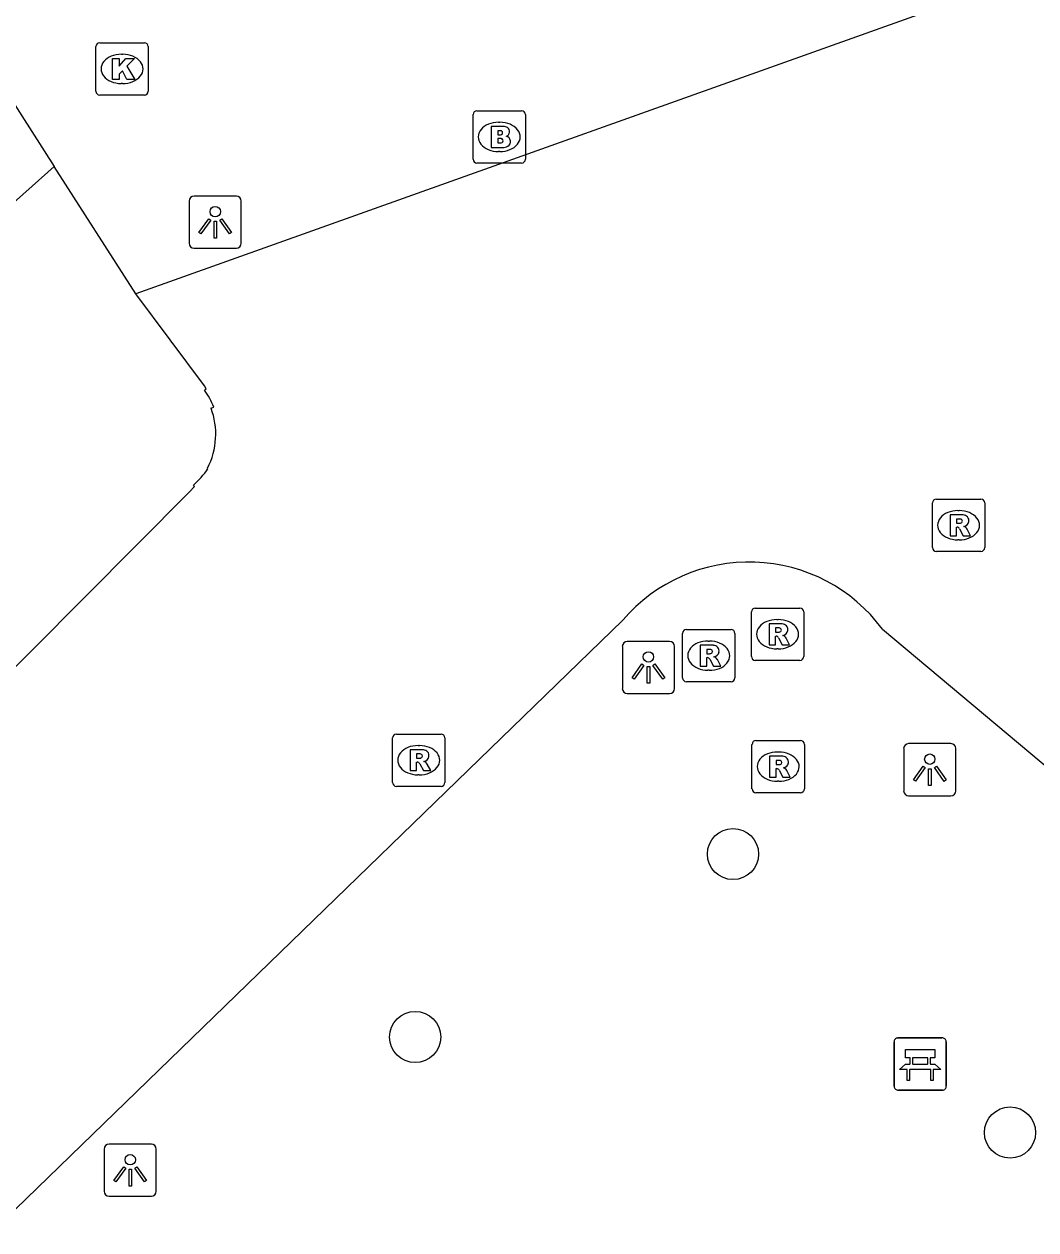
# Model space of a CAD drawing. Extents: x 161087 to 161922, y 382574 to 383873.
# Drawn here: x 161454.07 to 161473.41, y 383168.37 to 383191.42 of the extents above; entities that cross this region are included whole.
import ezdxf

# ---------------------------------------------------------------- set-up
doc = ezdxf.new("R2010")
doc.units = 0
for name, color, linetype in [('IMGEO_Bank', 7, 'Continuous'), ('IMGEO_Boom', 7, 'Continuous'), ('IMGEO_Brandkraan', 7, 'Continuous'), ('IMGEO_Kolk', 7, 'Continuous'), ('IMGEO_Lichtpunt', 7, 'Continuous'), ('IMGEO_Pand', 7, 'Continuous'), ('IMGEO_Rioolput', 7, 'Continuous'), ('IMGEO_Voetgangersgebied_gesloten', 7, 'Continuous'), ('IMGEO_Voetgangersgebied_open', 7, 'Continuous')]:
    doc.layers.add(name, color=color, linetype=linetype)

msp = doc.modelspace()

# ---------------------------------------------------------------- linework, layer by layer
at = {"layer": 'IMGEO_Bank'}
for p, q in [((161470.694, 383171.114), (161470.694, 383171.955)), ((161470.694, 383171.955), (161470.694, 383171.114)), ((161470.769, 383172.039), (161471.61, 383172.039)), ((161471.61, 383172.039), (161470.769, 383172.039)), ((161471.694, 383171.964), (161471.694, 383171.123)), ((161471.694, 383171.123), (161471.694, 383171.964)), ((161471.003, 383171.545), (161471.003, 383171.651)), ((161471.047, 383171.651), (161471.047, 383171.545)), ((161471.335, 383171.657), (161471.053, 383171.657)), ((161471.053, 383171.539), (161471.335, 383171.539)), ((161471.341, 383171.545), (161471.341, 383171.651)), ((161471.385, 383171.651), (161471.385, 383171.545)), ((161471.391, 383171.437), (161470.998, 383171.437)), ((161471.619, 383171.039), (161470.778, 383171.039)), ((161470.778, 383171.039), (161471.619, 383171.039))]:
    msp.add_line(p, q, dxfattribs=at)
for points in [[(161470.997, 383171.657), (161470.911, 383171.657), (161470.911, 383171.818), (161471.474, 383171.818), (161471.474, 383171.657), (161471.391, 383171.657)], [(161470.941, 383171.437), (161470.799, 383171.437), (161470.911, 383171.539), (161470.997, 383171.539)], [(161471.391, 383171.539), (161471.474, 383171.539), (161471.586, 383171.437), (161471.447, 383171.437)], [(161470.991, 383171.43), (161470.991, 383171.223), (161470.948, 383171.223), (161470.948, 383171.43)], [(161471.441, 383171.43), (161471.441, 383171.223), (161471.397, 383171.223), (161471.397, 383171.43)]]:
    msp.add_lwpolyline(points, dxfattribs=at)
for centre, radius, start, end in [((161470.772, 383171.961), 0.0779, 92.4484, 184.2845), ((161470.772, 383171.961), 0.0779, 92.4484, 184.2845), ((161471.616, 383171.961), 0.0779, 2.4484, 94.2845), ((161471.616, 383171.961), 0.0779, 2.4484, 94.2845), ((161470.996, 383171.65), 0.00671, 2.8957, 87.1043), ((161470.996, 383171.546), 0.00671, 272.8957, 357.1043), ((161471.053, 383171.65), 0.00671, 92.8957, 177.1043), ((161471.053, 383171.546), 0.00671, 182.8957, 267.1043), ((161471.335, 383171.65), 0.00671, 2.8957, 87.1043), ((161471.335, 383171.546), 0.00671, 272.8957, 357.1043), ((161471.392, 383171.65), 0.00671, 92.8957, 177.1043), ((161471.392, 383171.546), 0.00671, 182.8957, 267.1043), ((161470.941, 383171.43), 0.00671, 2.8957, 87.1043), ((161470.998, 383171.43), 0.00671, 92.8957, 177.1043), ((161471.39, 383171.43), 0.00671, 2.8957, 87.1043), ((161471.447, 383171.43), 0.00671, 92.8957, 177.1043), ((161470.772, 383171.117), 0.0779, 182.4484, 274.2845), ((161470.772, 383171.117), 0.0779, 182.4484, 274.2845), ((161471.616, 383171.117), 0.0779, 272.4484, 4.2845), ((161471.616, 383171.117), 0.0779, 272.4484, 4.2845)]:
    msp.add_arc(centre, radius, start, end, dxfattribs=at)
at = {"layer": 'IMGEO_Boom'}
for centre in [(161467.616, 383175.554), (161461.541, 383172.056), (161472.912, 383170.229)]:
    msp.add_circle(centre, 0.489, dxfattribs=at)
at = {"layer": 'IMGEO_Brandkraan'}
for p, q in [((161462.647, 383188.841), (161462.647, 383189.693)), ((161462.722, 383189.767), (161463.574, 383189.767)), ((161463.648, 383189.693), (161463.648, 383188.841)), ((161463.135, 383189.547), (161463.16, 383189.547)), ((161463.158, 383188.987), (161463.133, 383188.987)), ((161463.574, 383188.767), (161462.722, 383188.767))]:
    msp.add_line(p, q, dxfattribs=at)
for points in [[(161462.647, 383188.841), (161462.647, 383189.693)], [(161462.722, 383189.767), (161463.574, 383189.767)], [(161463.648, 383189.693), (161463.648, 383188.841)], [(161462.995, 383189.467), (161462.995, 383189.067), (161463.208, 383189.067)], [(161463.226, 383189.467), (161462.995, 383189.467)], [(161463.174, 383189.386), (161463.12, 383189.386), (161463.12, 383189.31)], [(161463.12, 383189.31), (161463.173, 383189.31)], [(161463.182, 383189.234), (161463.12, 383189.234), (161463.12, 383189.153)], [(161463.12, 383189.153), (161463.182, 383189.153)], [(161463.574, 383188.767), (161462.722, 383188.767)]]:
    msp.add_lwpolyline(points, dxfattribs=at)
for centre, radius, start, end in [((161462.724, 383189.691), 0.0765, 91.552, 178.448), ((161462.724, 383189.691), 0.0765, 91.552, 178.448), ((161463.572, 383189.691), 0.0765, 1.552, 88.448), ((161463.572, 383189.691), 0.0765, 1.552, 88.448), ((161463.23, 383189.322), 0.145, 59.4692, 91.5367), ((161463.255, 383189.369), 0.0922, 285.5137, 58.1501), ((161463.175, 383189.348), 0.0379, 267.8285, 90.9355), ((161463.183, 383189.193), 0.0404, 269.8759, 90.5077), ((161463.26, 383189.177), 0.105, 301.3115, 78.989), ((161463.214, 383189.318), 0.251, 268.6676, 293.5347), ((161462.724, 383188.843), 0.0765, 181.552, 268.448), ((161462.724, 383188.843), 0.0765, 181.552, 268.448), ((161463.572, 383188.843), 0.0765, 271.552, 358.448), ((161463.572, 383188.843), 0.0765, 271.552, 358.448)]:
    msp.add_arc(centre, radius, start, end, dxfattribs=at)
for centre, major_axis, ratio, start_param, end_param in [((161463.134, 383189.267), (-0.387, 0.002), 0.722429, 4.712389, 7.853982), ((161463.159, 383189.267), (-0.39, 0.002), 0.717154, 1.570796, 4.712389)]:
    msp.add_ellipse(centre, major_axis=major_axis, ratio=ratio, start_param=start_param, end_param=end_param, dxfattribs=at)
at = {"layer": 'IMGEO_Kolk'}
for p, q in [((161455.512, 383191.068), (161456.364, 383191.068)), ((161455.437, 383190.142), (161455.437, 383190.994)), ((161455.925, 383190.848), (161455.95, 383190.848)), ((161456.438, 383190.994), (161456.438, 383190.142)), ((161455.948, 383190.288), (161455.923, 383190.288)), ((161456.364, 383190.068), (161455.512, 383190.068))]:
    msp.add_line(p, q, dxfattribs=at)
for points in [[(161455.512, 383191.068), (161456.364, 383191.068)], [(161455.437, 383190.142), (161455.437, 383190.994)], [(161456.438, 383190.994), (161456.438, 383190.142)], [(161455.758, 383190.768), (161455.881, 383190.768), (161455.881, 383190.617), (161456.011, 383190.768), (161456.175, 383190.768), (161456.029, 383190.617), (161456.182, 383190.368), (161456.03, 383190.368), (161455.945, 383190.532), (161455.881, 383190.465), (161455.881, 383190.368), (161455.758, 383190.368), (161455.758, 383190.768)], [(161456.364, 383190.068), (161455.512, 383190.068)]]:
    msp.add_lwpolyline(points, dxfattribs=at)
for centre, start, end in [((161455.514, 383190.992), 91.552, 178.448), ((161455.514, 383190.992), 91.552, 178.448), ((161456.362, 383190.992), 1.552, 88.448), ((161456.362, 383190.992), 1.552, 88.448), ((161455.514, 383190.144), 181.552, 268.448), ((161455.514, 383190.144), 181.552, 268.448), ((161456.362, 383190.144), 271.552, 358.448), ((161456.362, 383190.144), 271.552, 358.448)]:
    msp.add_arc(centre, 0.0765, start, end, dxfattribs=at)
for centre, major_axis, ratio, start_param, end_param in [((161455.924, 383190.568), (-0.387, 0.002), 0.722429, 4.712389, 7.853982), ((161455.949, 383190.568), (-0.39, 0.002), 0.717154, 1.570796, 4.712389)]:
    msp.add_ellipse(centre, major_axis=major_axis, ratio=ratio, start_param=start_param, end_param=end_param, dxfattribs=at)
at = {"layer": 'IMGEO_Lichtpunt'}
for p, q in [((161458.123, 383188.135), (161457.315, 383188.135)), ((161458.123, 383188.135), (161457.315, 383188.135)), ((161457.221, 383188.04), (161457.221, 383187.233)), ((161457.221, 383188.04), (161457.221, 383187.233)), ((161458.217, 383187.233), (161458.217, 383188.04)), ((161458.217, 383187.233), (161458.217, 383188.04)), ((161457.315, 383187.139), (161458.123, 383187.139)), ((161457.315, 383187.139), (161458.123, 383187.139)), ((161466.403, 383179.621), (161465.595, 383179.621)), ((161466.403, 383179.621), (161465.595, 383179.621)), ((161465.501, 383179.526), (161465.501, 383178.719)), ((161465.501, 383179.526), (161465.501, 383178.719)), ((161466.497, 383178.719), (161466.497, 383179.526)), ((161466.497, 383178.719), (161466.497, 383179.526)), ((161465.595, 383178.625), (161466.403, 383178.625)), ((161465.595, 383178.625), (161466.403, 383178.625)), ((161470.879, 383177.571), (161470.879, 383176.764)), ((161470.879, 383177.571), (161470.879, 383176.764)), ((161471.781, 383177.666), (161470.973, 383177.666)), ((161471.781, 383177.666), (161470.973, 383177.666)), ((161471.875, 383176.764), (161471.875, 383177.571)), ((161471.875, 383176.764), (161471.875, 383177.571)), ((161470.973, 383176.67), (161471.781, 383176.67)), ((161470.973, 383176.67), (161471.781, 383176.67)), ((161455.596, 383169.912), (161455.596, 383169.105)), ((161455.596, 383169.912), (161455.596, 383169.105)), ((161456.498, 383170.007), (161455.69, 383170.007)), ((161456.498, 383170.007), (161455.69, 383170.007)), ((161456.592, 383169.105), (161456.592, 383169.912)), ((161456.592, 383169.105), (161456.592, 383169.912)), ((161455.69, 383169.011), (161456.498, 383169.011)), ((161455.69, 383169.011), (161456.498, 383169.011))]:
    msp.add_line(p, q, dxfattribs=at)
for points in [[(161457.595, 383187.704), (161457.634, 383187.676), (161457.446, 383187.414), (161457.408, 383187.441), (161457.595, 383187.704)], [(161457.697, 383187.656), (161457.744, 383187.656), (161457.744, 383187.334), (161457.697, 383187.334), (161457.697, 383187.656)], [(161457.807, 383187.676), (161457.845, 383187.703), (161458.032, 383187.441), (161457.993, 383187.413), (161457.807, 383187.676)], [(161465.875, 383179.19), (161465.914, 383179.162), (161465.726, 383178.9), (161465.688, 383178.927), (161465.875, 383179.19)], [(161465.977, 383179.142), (161466.024, 383179.142), (161466.024, 383178.82), (161465.977, 383178.82), (161465.977, 383179.142)], [(161466.087, 383179.162), (161466.125, 383179.189), (161466.312, 383178.927), (161466.273, 383178.899), (161466.087, 383179.162)], [(161471.253, 383177.235), (161471.292, 383177.207), (161471.104, 383176.945), (161471.066, 383176.972), (161471.253, 383177.235)], [(161471.465, 383177.207), (161471.503, 383177.234), (161471.69, 383176.972), (161471.651, 383176.944), (161471.465, 383177.207)], [(161471.355, 383177.187), (161471.402, 383177.187), (161471.402, 383176.865), (161471.355, 383176.865), (161471.355, 383177.187)], [(161455.97, 383169.576), (161456.009, 383169.548), (161455.821, 383169.286), (161455.783, 383169.313), (161455.97, 383169.576)], [(161456.072, 383169.528), (161456.119, 383169.528), (161456.119, 383169.206), (161456.072, 383169.206), (161456.072, 383169.528)], [(161456.182, 383169.548), (161456.22, 383169.575), (161456.407, 383169.313), (161456.368, 383169.285), (161456.182, 383169.548)]]:
    msp.add_lwpolyline(points, dxfattribs=at)
for centre in [(161457.72, 383187.838), (161466, 383179.324), (161471.378, 383177.369), (161456.095, 383169.71)]:
    msp.add_circle(centre, 0.0994, dxfattribs=at)
for centre, start, end in [((161457.315, 383188.04), 90, 180), ((161457.315, 383188.04), 90, 180), ((161458.123, 383188.04), 0, 90), ((161458.123, 383188.04), 0, 90), ((161457.315, 383187.233), 180, 270), ((161457.315, 383187.233), 180, 270), ((161458.123, 383187.233), 270, 0), ((161458.123, 383187.233), 270, 360), ((161465.595, 383179.526), 90, 180), ((161465.595, 383179.526), 90, 180), ((161466.403, 383179.526), 0, 90), ((161466.403, 383179.526), 0, 90), ((161465.595, 383178.719), 180, 270), ((161465.595, 383178.719), 180, 270), ((161466.403, 383178.719), 270, 0), ((161466.403, 383178.719), 270, 360), ((161470.973, 383177.571), 90, 180), ((161470.973, 383177.571), 90, 180), ((161471.781, 383177.571), 0, 90), ((161471.781, 383177.571), 0, 90), ((161470.973, 383176.764), 180, 270), ((161470.973, 383176.764), 180, 270), ((161471.781, 383176.764), 270, 0), ((161471.781, 383176.764), 270, 360), ((161455.69, 383169.912), 90, 180), ((161455.69, 383169.912), 90, 180), ((161456.498, 383169.912), 0, 90), ((161456.498, 383169.912), 0, 90), ((161455.69, 383169.105), 180, 270), ((161455.69, 383169.105), 180, 270), ((161456.498, 383169.105), 270, 0), ((161456.498, 383169.105), 270, 360)]:
    msp.add_arc(centre, 0.0946, start, end, dxfattribs=at)
at = {"layer": 'IMGEO_Pand'}
for points in [[(161453.355, 383190.709), (161454.639, 383188.704)], [(161454.639, 383188.704), (161440.649, 383176.193)], [(161456.2, 383186.266), (161454.639, 383188.704)], [(161457.515, 383184.425), (161457.544, 383184.449), (161457.513, 383184.505), (161456.2, 383186.266)], [(161457.638, 383184.083), (161457.691, 383184.099)], [(161457.58, 383182.922), (161457.571, 383182.933)], [(161445.404, 383170.879), (161446.229, 383171.704), (161446.667, 383172.091), (161449.429, 383174.715), (161450.105, 383175.285), (161450.138, 383175.248), (161450.242, 383175.342), (161450.195, 383175.406), (161457.228, 383182.482), (161457.325, 383182.581), (161457.301, 383182.611)]]:
    msp.add_lwpolyline(points, dxfattribs=at)
for centre, radius, start, end in [((161456.356, 383183.589), 1.429, 20.9166, 35.8106), ((161456.305, 383183.584), 1.424, 332.8039, 20.5275), ((161456.171, 383183.905), 1.718, 311.1207, 325.0884)]:
    msp.add_arc(centre, radius, start, end, dxfattribs=at)
at = {"layer": 'IMGEO_Rioolput'}
for p, q in [((161471.503, 383182.342), (161472.355, 383182.342)), ((161471.428, 383181.416), (161471.428, 383182.268)), ((161471.916, 383182.122), (161471.941, 383182.122)), ((161472.429, 383182.268), (161472.429, 383181.416)), ((161471.939, 383181.562), (161471.914, 383181.562)), ((161472.355, 383181.342), (161471.503, 383181.342)), ((161468.043, 383180.258), (161468.895, 383180.258)), ((161467.968, 383179.332), (161467.968, 383180.184)), ((161468.456, 383180.038), (161468.481, 383180.038)), ((161468.969, 383180.184), (161468.969, 383179.332)), ((161466.652, 383178.922), (161466.652, 383179.774)), ((161466.727, 383179.848), (161467.579, 383179.848)), ((161467.653, 383179.774), (161467.653, 383178.922)), ((161467.14, 383179.628), (161467.165, 383179.628)), ((161468.479, 383179.478), (161468.454, 383179.478)), ((161467.163, 383179.068), (161467.138, 383179.068)), ((161468.895, 383179.258), (161468.043, 383179.258)), ((161467.579, 383178.848), (161466.727, 383178.848)), ((161461.108, 383176.923), (161461.108, 383177.775)), ((161461.183, 383177.849), (161462.035, 383177.849)), ((161462.109, 383177.775), (161462.109, 383176.923)), ((161468.054, 383177.726), (161468.906, 383177.726)), ((161461.596, 383177.629), (161461.621, 383177.629)), ((161467.979, 383176.8), (161467.979, 383177.652)), ((161468.467, 383177.506), (161468.492, 383177.506)), ((161468.98, 383177.652), (161468.98, 383176.8)), ((161461.619, 383177.069), (161461.594, 383177.069)), ((161462.035, 383176.849), (161461.183, 383176.849)), ((161468.49, 383176.946), (161468.465, 383176.946)), ((161468.906, 383176.726), (161468.054, 383176.726))]:
    msp.add_line(p, q, dxfattribs=at)
for points in [[(161471.503, 383182.342), (161472.355, 383182.342)], [(161471.428, 383181.416), (161471.428, 383182.268)], [(161472.429, 383182.268), (161472.429, 383181.416)], [(161472.017, 383182.04), (161471.765, 383182.042), (161471.765, 383181.642)], [(161471.943, 383181.961), (161471.889, 383181.961), (161471.889, 383181.88)], [(161471.889, 383181.88), (161471.941, 383181.88)], [(161471.765, 383181.642), (161471.889, 383181.642), (161471.889, 383181.804), (161471.9, 383181.804)], [(161471.947, 383181.775), (161472.018, 383181.642), (161472.158, 383181.642), (161472.093, 383181.768)], [(161472.355, 383181.342), (161471.503, 383181.342)], [(161468.043, 383180.258), (161468.895, 383180.258)], [(161467.968, 383179.332), (161467.968, 383180.184)], [(161468.969, 383180.184), (161468.969, 383179.332)], [(161466.652, 383178.922), (161466.652, 383179.774)], [(161466.727, 383179.848), (161467.579, 383179.848)], [(161467.653, 383179.774), (161467.653, 383178.922)], [(161468.557, 383179.956), (161468.305, 383179.958), (161468.305, 383179.558)], [(161468.483, 383179.877), (161468.429, 383179.877), (161468.429, 383179.796)], [(161468.429, 383179.796), (161468.481, 383179.796)], [(161467.241, 383179.546), (161466.989, 383179.548), (161466.989, 383179.148)], [(161468.305, 383179.558), (161468.429, 383179.558), (161468.429, 383179.72), (161468.44, 383179.72)], [(161468.487, 383179.691), (161468.558, 383179.558), (161468.698, 383179.558), (161468.633, 383179.684)], [(161466.989, 383179.148), (161467.113, 383179.148), (161467.113, 383179.31), (161467.124, 383179.31)], [(161467.167, 383179.467), (161467.113, 383179.467), (161467.113, 383179.386)], [(161467.113, 383179.386), (161467.165, 383179.386)], [(161467.171, 383179.281), (161467.242, 383179.148), (161467.382, 383179.148), (161467.317, 383179.274)], [(161468.895, 383179.258), (161468.043, 383179.258)], [(161467.579, 383178.848), (161466.727, 383178.848)], [(161461.108, 383176.923), (161461.108, 383177.775)], [(161461.183, 383177.849), (161462.035, 383177.849)], [(161462.109, 383177.775), (161462.109, 383176.923)], [(161468.054, 383177.726), (161468.906, 383177.726)], [(161461.697, 383177.547), (161461.445, 383177.549), (161461.445, 383177.149)], [(161461.623, 383177.468), (161461.569, 383177.468), (161461.569, 383177.387)], [(161467.979, 383176.8), (161467.979, 383177.652)], [(161468.98, 383177.652), (161468.98, 383176.8)], [(161461.445, 383177.149), (161461.569, 383177.149), (161461.569, 383177.311), (161461.58, 383177.311)], [(161461.569, 383177.387), (161461.621, 383177.387)], [(161461.627, 383177.282), (161461.698, 383177.149), (161461.838, 383177.149), (161461.773, 383177.275)], [(161468.568, 383177.424), (161468.316, 383177.426), (161468.316, 383177.026)], [(161468.494, 383177.345), (161468.44, 383177.345), (161468.44, 383177.264)], [(161468.44, 383177.264), (161468.492, 383177.264)], [(161468.316, 383177.026), (161468.44, 383177.026), (161468.44, 383177.188), (161468.451, 383177.188)], [(161468.498, 383177.159), (161468.569, 383177.026), (161468.709, 383177.026), (161468.644, 383177.152)], [(161462.035, 383176.849), (161461.183, 383176.849)], [(161468.906, 383176.726), (161468.054, 383176.726)]]:
    msp.add_lwpolyline(points, dxfattribs=at)
for centre, radius, start, end in [((161471.505, 383182.266), 0.0765, 91.552, 178.448), ((161471.505, 383182.266), 0.0765, 91.552, 178.448), ((161472.353, 383182.266), 0.0765, 1.552, 88.448), ((161472.353, 383182.266), 0.0765, 1.552, 88.448), ((161471.925, 383182.069), 0.19, 274.7715, 282.9687), ((161471.949, 383181.865), 0.0964, 77.0061, 93.1865), ((161471.963, 383181.922), 0.0378, 276.6634, 79.6772), ((161472.016, 383181.93), 0.109, 350.3612, 89.416), ((161472.014, 383181.93), 0.112, 277.5842, 350.9817), ((161471.899, 383181.751), 0.0533, 26.0293, 88.6989), ((161471.998, 383181.715), 0.108, 29.5134, 73.7905), ((161471.505, 383181.418), 0.0765, 181.552, 268.448), ((161471.505, 383181.418), 0.0765, 181.552, 268.448), ((161472.353, 383181.418), 0.0765, 271.552, 358.448), ((161472.353, 383181.418), 0.0765, 271.552, 358.448), ((161468.045, 383180.182), 0.0765, 91.552, 178.448), ((161468.045, 383180.182), 0.0765, 91.552, 178.448), ((161468.893, 383180.182), 0.0765, 1.552, 88.448), ((161468.893, 383180.182), 0.0765, 1.552, 88.448), ((161466.729, 383179.772), 0.0765, 91.552, 178.448), ((161466.729, 383179.772), 0.0765, 91.552, 178.448), ((161467.577, 383179.772), 0.0765, 1.552, 88.448), ((161467.577, 383179.772), 0.0765, 1.552, 88.448), ((161468.465, 383179.985), 0.19, 274.7715, 282.9687), ((161468.489, 383179.781), 0.0964, 77.0061, 93.1865), ((161468.503, 383179.838), 0.0378, 276.6634, 79.6772), ((161468.556, 383179.846), 0.109, 350.3612, 89.416), ((161468.554, 383179.846), 0.112, 277.5842, 350.9817), ((161467.24, 383179.436), 0.109, 350.3612, 89.416), ((161468.439, 383179.667), 0.0533, 26.0293, 88.6989), ((161468.538, 383179.631), 0.108, 29.5134, 73.7905), ((161467.123, 383179.257), 0.0533, 26.0293, 88.6989), ((161467.149, 383179.575), 0.19, 274.7715, 282.9687), ((161467.173, 383179.371), 0.0964, 77.0061, 93.1865), ((161467.187, 383179.428), 0.0378, 276.6634, 79.6772), ((161467.238, 383179.436), 0.112, 277.5842, 350.9817), ((161467.222, 383179.221), 0.108, 29.5134, 73.7905), ((161468.045, 383179.334), 0.0765, 181.552, 268.448), ((161468.045, 383179.334), 0.0765, 181.552, 268.448), ((161468.893, 383179.334), 0.0765, 271.552, 358.448), ((161468.893, 383179.334), 0.0765, 271.552, 358.448), ((161466.729, 383178.924), 0.0765, 181.552, 268.448), ((161466.729, 383178.924), 0.0765, 181.552, 268.448), ((161467.577, 383178.924), 0.0765, 271.552, 358.448), ((161467.577, 383178.924), 0.0765, 271.552, 358.448), ((161461.185, 383177.773), 0.0765, 91.552, 178.448), ((161461.185, 383177.773), 0.0765, 91.552, 178.448), ((161462.033, 383177.773), 0.0765, 1.552, 88.448), ((161462.033, 383177.773), 0.0765, 1.552, 88.448), ((161468.056, 383177.65), 0.0765, 91.552, 178.448), ((161468.056, 383177.65), 0.0765, 91.552, 178.448), ((161468.904, 383177.65), 0.0765, 1.552, 88.448), ((161468.904, 383177.65), 0.0765, 1.552, 88.448), ((161461.629, 383177.372), 0.0964, 77.0061, 93.1865), ((161461.643, 383177.429), 0.0378, 276.6634, 79.6772), ((161461.696, 383177.437), 0.109, 350.3612, 89.416), ((161461.579, 383177.258), 0.0533, 26.0293, 88.6989), ((161461.605, 383177.576), 0.19, 274.7715, 282.9687), ((161461.694, 383177.437), 0.112, 277.5842, 350.9817), ((161461.678, 383177.222), 0.108, 29.5134, 73.7905), ((161468.476, 383177.453), 0.19, 274.7715, 282.9687), ((161468.5, 383177.249), 0.0964, 77.0061, 93.1865), ((161468.514, 383177.306), 0.0378, 276.6634, 79.6772), ((161468.567, 383177.314), 0.109, 350.3612, 89.416), ((161468.565, 383177.314), 0.112, 277.5842, 350.9817), ((161468.45, 383177.135), 0.0533, 26.0293, 88.6989), ((161468.549, 383177.099), 0.108, 29.5134, 73.7905), ((161461.185, 383176.925), 0.0765, 181.552, 268.448), ((161461.185, 383176.925), 0.0765, 181.552, 268.448), ((161462.033, 383176.925), 0.0765, 271.552, 358.448), ((161462.033, 383176.925), 0.0765, 271.552, 358.448), ((161468.056, 383176.802), 0.0765, 181.552, 268.448), ((161468.056, 383176.802), 0.0765, 181.552, 268.448), ((161468.904, 383176.802), 0.0765, 271.552, 358.448), ((161468.904, 383176.802), 0.0765, 271.552, 358.448)]:
    msp.add_arc(centre, radius, start, end, dxfattribs=at)
for centre, major_axis, ratio, start_param, end_param in [((161471.915, 383181.842), (-0.387, 0.002), 0.722429, 4.712389, 7.853982), ((161471.94, 383181.842), (-0.39, 0.002), 0.717154, 1.570796, 4.712389), ((161468.455, 383179.758), (-0.387, 0.002), 0.722429, 4.712389, 7.853982), ((161468.48, 383179.758), (-0.39, 0.002), 0.717154, 1.570796, 4.712389), ((161467.139, 383179.348), (-0.387, 0.002), 0.722429, 4.712389, 7.853982), ((161467.164, 383179.348), (-0.39, 0.002), 0.717154, 1.570796, 4.712389), ((161461.595, 383177.349), (-0.387, 0.002), 0.722429, 4.712389, 7.853982), ((161461.62, 383177.349), (-0.39, 0.002), 0.717154, 1.570796, 4.712389), ((161468.466, 383177.226), (-0.387, 0.002), 0.722429, 4.712389, 7.853982), ((161468.491, 383177.226), (-0.39, 0.002), 0.717154, 1.570796, 4.712389)]:
    msp.add_ellipse(centre, major_axis=major_axis, ratio=ratio, start_param=start_param, end_param=end_param, dxfattribs=at)
at = {"layer": 'IMGEO_Voetgangersgebied_gesloten'}
for points in [[(161433.223, 383150.013), (161439.743, 383155.034), (161465.512, 383180.027)], [(161470.474, 383179.856), (161485.834, 383166.972)]]:
    msp.add_lwpolyline(points, dxfattribs=at)
msp.add_arc((161467.925, 383177.967), 3.172, 36.5338, 139.5188, dxfattribs=at)
at = {"layer": 'IMGEO_Voetgangersgebied_open'}
msp.add_lwpolyline([(161473.622, 383192.488), (161456.2, 383186.266)], dxfattribs=at)

doc.saveas('drawing.dxf')
